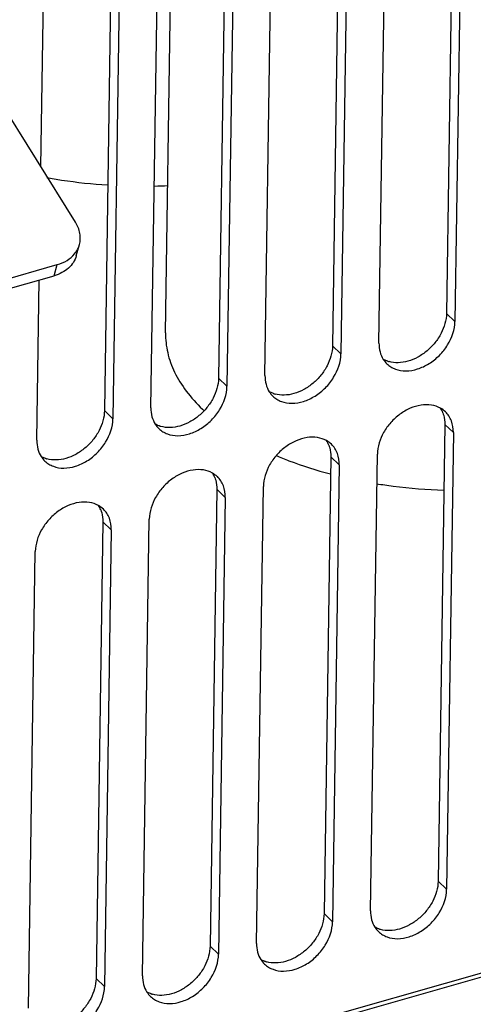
# Model space of a CAD drawing. Header units: millimetres. Extents: x 1117 to 38156, y -1945 to 7303.
# Tile 270 of 656: x 9881 to 9912, y 1022 to 1090. Entities that reach past the tile are written whole.
import ezdxf

# ---------------------------------------------------------------- set-up
doc = ezdxf.new("R2010")
doc.units = ezdxf.units.MM

msp = doc.modelspace()

# ---------------------------------------------------------------- linework, layer by layer
at = {"color": 7, "linetype": 'Continuous'}
for p, q in [((9911.065, 1100.061), (9910.611, 1069.372)), ((9910.469, 1099.891), (9910.026, 1069.931)), ((9905.375, 1067.884), (9905.829, 1098.573)), ((9902.614, 1097.66), (9902.171, 1067.699)), ((9903.21, 1097.829), (9902.756, 1067.141)), ((9897.52, 1065.653), (9897.974, 1096.341)), ((9894.759, 1095.428), (9894.316, 1065.468)), ((9895.355, 1095.598), (9894.901, 1064.909)), ((9889.665, 1063.421), (9890.119, 1094.11)), ((9890.67, 1068.587), (9891.051, 1094.375)), ((9886.904, 1093.197), (9886.461, 1063.236)), ((9887.5, 1093.366), (9887.046, 1062.678)), ((9882.088, 1080.019), (9882.264, 1091.879)), ((9884.464, 1076.211), (9876.935, 1088.277)), ((9884.521, 1073.892), (9884.735, 1074.659)), ((9844.806, 1062.373), (9883.209, 1073.283)), ((9882.994, 1072.516), (9883.209, 1073.283)), ((9844.592, 1061.606), (9882.994, 1072.516)), ((9881.81, 1061.19), (9881.973, 1072.226)), ((9910.611, 1069.372), (9910.026, 1069.931)), ((9902.756, 1067.141), (9902.171, 1067.699)), ((9894.901, 1064.909), (9894.316, 1065.468)), ((9887.046, 1062.678), (9886.461, 1063.236)), ((9909.913, 1062.283), (9909.448, 1030.846)), ((9910.498, 1061.725), (9909.913, 1062.283)), ((9910.498, 1061.725), (9910.033, 1030.287)), ((9902.058, 1060.052), (9901.593, 1028.614)), ((9902.643, 1059.494), (9902.058, 1060.052)), ((9904.796, 1028.799), (9905.262, 1060.237)), ((9902.643, 1059.494), (9902.178, 1028.056)), ((9896.941, 1026.568), (9897.407, 1058.006)), ((9894.203, 1057.82), (9893.737, 1026.383)), ((9894.788, 1057.262), (9894.203, 1057.82)), ((9894.788, 1057.262), (9894.323, 1025.824)), ((9886.348, 1055.589), (9885.882, 1024.151)), ((9886.933, 1055.031), (9886.348, 1055.589)), ((9889.086, 1024.336), (9889.551, 1055.774)), ((9886.933, 1055.031), (9886.468, 1023.593)), ((9881.231, 1022.105), (9881.696, 1053.543)), ((9723.716, 970.927), (9972.647, 1041.644)), ((9723.711, 970.636), (9973.056, 1041.47)), ((9910.033, 1030.287), (9909.448, 1030.846)), ((9902.178, 1028.056), (9901.593, 1028.614)), ((9894.323, 1025.824), (9893.737, 1026.383)), ((9886.468, 1023.593), (9885.882, 1024.151))]:
    msp.add_line(p, q, dxfattribs=at)
for centre, radius, start, end in [((9889.118, 1116.348), 37.661, 271.18489, 272.60772), ((9907.071, 1067.658), 1.661, 212.6915, 226.30391), ((9906.576, 1068.427), 1.89, 252.11221, 254.34318), ((9899.215, 1065.427), 1.661, 212.6915, 226.30391), ((9898.721, 1066.195), 1.89, 252.11221, 254.34318), ((9901.275, 1071.786), 11.683, 226.35715, 227.05024), ((9908.803, 1061.946), 1.664, 46.43796, 61.10077), ((9908.157, 1062.471), 1.733, 26.94656, 32.70614), ((9908.088, 1062.436), 1.81, 21.31116, 26.93403), ((9891.36, 1063.195), 1.661, 212.6915, 226.30391), ((9890.866, 1063.964), 1.89, 252.11221, 254.34318), ((9900.948, 1059.715), 1.664, 46.43796, 61.10077), ((9900.302, 1060.239), 1.733, 26.94656, 32.70614), ((9900.233, 1060.204), 1.81, 21.31116, 26.93403), ((9883.505, 1060.964), 1.661, 212.6915, 226.30391), ((9883.01, 1061.732), 1.89, 252.11221, 254.34318), ((9893.093, 1057.483), 1.664, 46.43796, 61.10077), ((9892.447, 1058.008), 1.733, 26.94656, 32.70614), ((9892.378, 1057.973), 1.81, 21.31116, 26.93403), ((9885.238, 1055.252), 1.664, 46.43796, 61.10077), ((9884.592, 1055.776), 1.733, 26.94656, 32.70614), ((9884.523, 1055.742), 1.81, 21.31116, 26.93403), ((9906.492, 1028.573), 1.661, 212.6915, 226.30391), ((9905.997, 1029.342), 1.89, 252.11221, 254.34318), ((9898.637, 1026.342), 1.661, 212.6915, 226.30391), ((9898.142, 1027.11), 1.89, 252.11221, 254.34318), ((9890.782, 1024.11), 1.661, 212.6915, 226.30391), ((9890.287, 1024.879), 1.89, 252.11221, 254.34318)]:
    msp.add_arc(centre, radius, start, end, dxfattribs=at)
for points, knots in [([(9882.482, 1079.28), (9882.824, 1079.217), (9884.215, 1078.984), (9885.62, 1078.833), (9886.68, 1078.765)], [0, 0, 0, 0, 0.246859, 1, 1, 1, 1]), ([(9884.735, 1074.659), (9884.77, 1074.783), (9884.811, 1075.042), (9884.774, 1075.583), (9884.612, 1075.974), (9884.464, 1076.211)], [0, 0, 0, 0, 0.238648, 0.48258, 1, 1, 1, 1]), ([(9884.396, 1074.017), (9884.475, 1074.112), (9884.612, 1074.315), (9884.703, 1074.543), (9884.735, 1074.659)], [0, 0, 0, 0, 0.504865, 1, 1, 1, 1]), ([(9884.521, 1073.892), (9884.476, 1073.732), (9884.335, 1073.419), (9883.992, 1073.02), (9883.535, 1072.707), (9883.181, 1072.569), (9882.994, 1072.516)], [0, 0, 0, 0, 0.23227, 0.472907, 0.72794, 1, 1, 1, 1]), ([(9883.209, 1073.283), (9883.444, 1073.35), (9883.884, 1073.535), (9884.252, 1073.844), (9884.396, 1074.017)], [0, 0, 0, 0, 0.520364, 1, 1, 1, 1]), ([(9910.026, 1069.931), (9910.019, 1069.456), (9909.799, 1068.722), (9909.25, 1067.892), (9908.704, 1067.335), (9908.072, 1066.9), (9907.394, 1066.616), (9906.713, 1066.502), (9906.269, 1066.55), (9906.066, 1066.607)], [0, 0, 0, 0, 0.245376, 0.378632, 0.513665, 0.646334, 0.772934, 0.890983, 1, 1, 1, 1]), ([(9905.923, 1066.457), (9906.005, 1066.378), (9906.189, 1066.237), (9906.62, 1066.028), (9907.258, 1065.93), (9908.062, 1066.072), (9908.853, 1066.445), (9909.563, 1067.017), (9910.296, 1067.938), (9910.603, 1068.809), (9910.611, 1069.372)], [0, 0, 0, 0, 0.051621, 0.104232, 0.21512, 0.33684, 0.468675, 0.606677, 0.74522, 1, 1, 1, 1]), ([(9890.67, 1068.587), (9890.663, 1068.13), (9890.767, 1067.192), (9891.264, 1065.824), (9892.088, 1064.509), (9892.81, 1063.716), (9893.212, 1063.332)], [0, 0, 0, 0, 0.228489, 0.466478, 0.721994, 1, 1, 1, 1]), ([(9902.171, 1067.699), (9902.164, 1067.225), (9901.944, 1066.491), (9901.395, 1065.661), (9900.849, 1065.103), (9900.217, 1064.669), (9899.538, 1064.384), (9898.858, 1064.271), (9898.414, 1064.319), (9898.211, 1064.376)], [0, 0, 0, 0, 0.245376, 0.378632, 0.513665, 0.646334, 0.772934, 0.890983, 1, 1, 1, 1]), ([(9905.375, 1067.884), (9905.372, 1067.682), (9905.414, 1067.287), (9905.57, 1066.92), (9905.672, 1066.761)], [0, 0, 0, 0, 0.516766, 1, 1, 1, 1]), ([(9898.068, 1064.226), (9898.15, 1064.147), (9898.334, 1064.005), (9898.765, 1063.797), (9899.403, 1063.699), (9900.207, 1063.841), (9900.998, 1064.214), (9901.708, 1064.785), (9902.441, 1065.707), (9902.748, 1066.578), (9902.756, 1067.141)], [0, 0, 0, 0, 0.051621, 0.104232, 0.21512, 0.33684, 0.468675, 0.606677, 0.74522, 1, 1, 1, 1]), ([(9905.995, 1066.628), (9905.968, 1066.637), (9905.859, 1066.675), (9905.755, 1066.723), (9905.68, 1066.764)], [0, 0, 0, 0, 0.253082, 1, 1, 1, 1]), ([(9894.316, 1065.468), (9894.309, 1064.993), (9894.089, 1064.259), (9893.54, 1063.43), (9892.994, 1062.872), (9892.362, 1062.437), (9891.683, 1062.153), (9891.003, 1062.039), (9890.558, 1062.087), (9890.356, 1062.144)], [0, 0, 0, 0, 0.245376, 0.378632, 0.513665, 0.646334, 0.772934, 0.890983, 1, 1, 1, 1]), ([(9897.52, 1065.653), (9897.517, 1065.451), (9897.559, 1065.056), (9897.715, 1064.689), (9897.817, 1064.529)], [0, 0, 0, 0, 0.516766, 1, 1, 1, 1]), ([(9890.213, 1061.994), (9890.295, 1061.915), (9890.479, 1061.774), (9890.91, 1061.566), (9891.548, 1061.468), (9892.352, 1061.609), (9893.143, 1061.982), (9893.853, 1062.554), (9894.586, 1063.475), (9894.893, 1064.346), (9894.901, 1064.909)], [0, 0, 0, 0, 0.051621, 0.104232, 0.21512, 0.33684, 0.468675, 0.606677, 0.74522, 1, 1, 1, 1]), ([(9898.14, 1064.397), (9898.113, 1064.406), (9898.004, 1064.444), (9897.9, 1064.492), (9897.825, 1064.533)], [0, 0, 0, 0, 0.253082, 1, 1, 1, 1]), ([(9889.665, 1063.421), (9889.662, 1063.219), (9889.703, 1062.824), (9889.86, 1062.457), (9889.962, 1062.298)], [0, 0, 0, 0, 0.516766, 1, 1, 1, 1]), ([(9909.608, 1063.403), (9909.416, 1063.509), (9908.972, 1063.652), (9908.248, 1063.638), (9907.504, 1063.415), (9906.793, 1063.003), (9906.167, 1062.434), (9905.53, 1061.556), (9905.269, 1060.755), (9905.262, 1060.237)], [0, 0, 0, 0, 0.105626, 0.220123, 0.344638, 0.477246, 0.613978, 0.749944, 1, 1, 1, 1]), ([(9882.358, 1059.763), (9882.44, 1059.684), (9882.624, 1059.542), (9883.055, 1059.334), (9883.693, 1059.236), (9884.497, 1059.378), (9885.288, 1059.751), (9885.998, 1060.322), (9886.731, 1061.244), (9887.038, 1062.115), (9887.046, 1062.678)], [0, 0, 0, 0, 0.051621, 0.104232, 0.21512, 0.33684, 0.468675, 0.606677, 0.74522, 1, 1, 1, 1]), ([(9886.461, 1063.236), (9886.454, 1062.762), (9886.234, 1062.028), (9885.685, 1061.198), (9885.138, 1060.64), (9884.507, 1060.206), (9883.828, 1059.921), (9883.147, 1059.808), (9882.703, 1059.856), (9882.5, 1059.913)], [0, 0, 0, 0, 0.245376, 0.378632, 0.513665, 0.646334, 0.772934, 0.890983, 1, 1, 1, 1]), ([(9909.774, 1063.094), (9909.798, 1063.032), (9909.885, 1062.77), (9909.916, 1062.492), (9909.913, 1062.283)], [0, 0, 0, 0, 0.241491, 1, 1, 1, 1]), ([(9910.498, 1061.725), (9910.502, 1061.996), (9910.441, 1062.402), (9910.203, 1062.871), (9910.04, 1063.066), (9909.95, 1063.152)], [0, 0, 0, 0, 0.517854, 0.761612, 1, 1, 1, 1]), ([(9890.285, 1062.166), (9890.257, 1062.174), (9890.149, 1062.212), (9890.045, 1062.26), (9889.97, 1062.302)], [0, 0, 0, 0, 0.253082, 1, 1, 1, 1]), ([(9901.753, 1061.172), (9901.561, 1061.278), (9901.117, 1061.421), (9900.393, 1061.407), (9899.649, 1061.183), (9898.938, 1060.772), (9898.312, 1060.202), (9897.675, 1059.324), (9897.414, 1058.523), (9897.407, 1058.006)], [0, 0, 0, 0, 0.105626, 0.220123, 0.344638, 0.477246, 0.613978, 0.749944, 1, 1, 1, 1]), ([(9881.81, 1061.19), (9881.807, 1060.988), (9881.848, 1060.593), (9882.005, 1060.226), (9882.107, 1060.067)], [0, 0, 0, 0, 0.516766, 1, 1, 1, 1]), ([(9901.919, 1060.862), (9901.943, 1060.8), (9902.03, 1060.539), (9902.061, 1060.261), (9902.058, 1060.052)], [0, 0, 0, 0, 0.241491, 1, 1, 1, 1]), ([(9902.643, 1059.494), (9902.647, 1059.764), (9902.586, 1060.171), (9902.348, 1060.639), (9902.185, 1060.835), (9902.095, 1060.921)], [0, 0, 0, 0, 0.517854, 0.761612, 1, 1, 1, 1]), ([(9882.43, 1059.934), (9882.402, 1059.943), (9882.294, 1059.981), (9882.19, 1060.029), (9882.115, 1060.07)], [0, 0, 0, 0, 0.253082, 1, 1, 1, 1]), ([(9898.287, 1060.142), (9898.58, 1060.018), (9899.803, 1059.525), (9901.062, 1059.128), (9902.029, 1058.874)], [0, 0, 0, 0, 0.241564, 1, 1, 1, 1]), ([(9893.897, 1058.94), (9893.706, 1059.046), (9893.262, 1059.189), (9892.538, 1059.175), (9891.793, 1058.952), (9891.082, 1058.54), (9890.457, 1057.971), (9889.82, 1057.093), (9889.559, 1056.292), (9889.551, 1055.774)], [0, 0, 0, 0, 0.105626, 0.220123, 0.344638, 0.477246, 0.613978, 0.749944, 1, 1, 1, 1]), ([(9894.064, 1058.631), (9894.088, 1058.569), (9894.175, 1058.308), (9894.206, 1058.029), (9894.203, 1057.82)], [0, 0, 0, 0, 0.241491, 1, 1, 1, 1]), ([(9894.788, 1057.262), (9894.792, 1057.533), (9894.731, 1057.939), (9894.493, 1058.408), (9894.33, 1058.603), (9894.24, 1058.689)], [0, 0, 0, 0, 0.517854, 0.761612, 1, 1, 1, 1]), ([(9905.209, 1058.205), (9905.589, 1058.145), (9907.125, 1057.924), (9908.676, 1057.802), (9909.844, 1057.764)], [0, 0, 0, 0, 0.247342, 1, 1, 1, 1]), ([(9886.042, 1056.709), (9885.851, 1056.815), (9885.406, 1056.958), (9884.683, 1056.944), (9883.938, 1056.72), (9883.227, 1056.309), (9882.602, 1055.739), (9881.965, 1054.861), (9881.704, 1054.06), (9881.696, 1053.543)], [0, 0, 0, 0, 0.105626, 0.220123, 0.344638, 0.477246, 0.613978, 0.749944, 1, 1, 1, 1]), ([(9886.209, 1056.399), (9886.233, 1056.338), (9886.32, 1056.076), (9886.351, 1055.798), (9886.348, 1055.589)], [0, 0, 0, 0, 0.241491, 1, 1, 1, 1]), ([(9886.933, 1055.031), (9886.937, 1055.301), (9886.876, 1055.708), (9886.638, 1056.176), (9886.475, 1056.372), (9886.385, 1056.458)], [0, 0, 0, 0, 0.517854, 0.761612, 1, 1, 1, 1]), ([(9909.448, 1030.846), (9909.441, 1030.371), (9909.221, 1029.637), (9908.672, 1028.808), (9908.125, 1028.25), (9907.493, 1027.815), (9906.815, 1027.531), (9906.134, 1027.417), (9905.69, 1027.465), (9905.487, 1027.522)], [0, 0, 0, 0, 0.245376, 0.378632, 0.513665, 0.646334, 0.772934, 0.890983, 1, 1, 1, 1]), ([(9905.344, 1027.372), (9905.427, 1027.293), (9905.611, 1027.152), (9906.042, 1026.944), (9906.68, 1026.846), (9907.484, 1026.987), (9908.275, 1027.36), (9908.985, 1027.932), (9909.718, 1028.853), (9910.025, 1029.724), (9910.033, 1030.287)], [0, 0, 0, 0, 0.051621, 0.104232, 0.21512, 0.33684, 0.468675, 0.606677, 0.74522, 1, 1, 1, 1]), ([(9904.796, 1028.799), (9904.793, 1028.597), (9904.835, 1028.202), (9904.992, 1027.835), (9905.094, 1027.676)], [0, 0, 0, 0, 0.516766, 1, 1, 1, 1]), ([(9901.593, 1028.614), (9901.586, 1028.14), (9901.366, 1027.406), (9900.816, 1026.576), (9900.27, 1026.018), (9899.638, 1025.584), (9898.96, 1025.299), (9898.279, 1025.186), (9897.835, 1025.234), (9897.632, 1025.291)], [0, 0, 0, 0, 0.245376, 0.378632, 0.513665, 0.646334, 0.772934, 0.890983, 1, 1, 1, 1]), ([(9897.489, 1025.141), (9897.572, 1025.062), (9897.756, 1024.92), (9898.187, 1024.712), (9898.825, 1024.614), (9899.629, 1024.756), (9900.42, 1025.129), (9901.13, 1025.7), (9901.863, 1026.622), (9902.17, 1027.493), (9902.178, 1028.056)], [0, 0, 0, 0, 0.051621, 0.104232, 0.21512, 0.33684, 0.468675, 0.606677, 0.74522, 1, 1, 1, 1]), ([(9905.417, 1027.544), (9905.389, 1027.552), (9905.281, 1027.59), (9905.176, 1027.638), (9905.102, 1027.68)], [0, 0, 0, 0, 0.253082, 1, 1, 1, 1]), ([(9893.737, 1026.383), (9893.73, 1025.908), (9893.511, 1025.174), (9892.961, 1024.345), (9892.415, 1023.787), (9891.783, 1023.352), (9891.105, 1023.068), (9890.424, 1022.954), (9889.98, 1023.002), (9889.777, 1023.059)], [0, 0, 0, 0, 0.245376, 0.378632, 0.513665, 0.646334, 0.772934, 0.890983, 1, 1, 1, 1]), ([(9896.941, 1026.568), (9896.938, 1026.366), (9896.98, 1025.971), (9897.137, 1025.604), (9897.239, 1025.445)], [0, 0, 0, 0, 0.516766, 1, 1, 1, 1]), ([(9889.634, 1022.909), (9889.717, 1022.83), (9889.901, 1022.689), (9890.332, 1022.481), (9890.97, 1022.383), (9891.774, 1022.524), (9892.565, 1022.897), (9893.275, 1023.469), (9894.008, 1024.39), (9894.315, 1025.261), (9894.323, 1025.824)], [0, 0, 0, 0, 0.051621, 0.104232, 0.21512, 0.33684, 0.468675, 0.606677, 0.74522, 1, 1, 1, 1]), ([(9897.562, 1025.312), (9897.534, 1025.321), (9897.426, 1025.359), (9897.321, 1025.407), (9897.247, 1025.448)], [0, 0, 0, 0, 0.253082, 1, 1, 1, 1]), ([(9885.882, 1024.151), (9885.875, 1023.677), (9885.656, 1022.943), (9885.106, 1022.113), (9884.56, 1021.555), (9883.928, 1021.121), (9883.25, 1020.836), (9882.569, 1020.723), (9882.125, 1020.771), (9881.922, 1020.828)], [0, 0, 0, 0, 0.245376, 0.378632, 0.513665, 0.646334, 0.772934, 0.890983, 1, 1, 1, 1]), ([(9889.086, 1024.336), (9889.083, 1024.134), (9889.125, 1023.739), (9889.282, 1023.372), (9889.384, 1023.213)], [0, 0, 0, 0, 0.516766, 1, 1, 1, 1]), ([(9881.779, 1020.678), (9881.862, 1020.599), (9882.046, 1020.457), (9882.477, 1020.249), (9883.115, 1020.151), (9883.919, 1020.293), (9884.71, 1020.666), (9885.42, 1021.237), (9886.153, 1022.159), (9886.46, 1023.03), (9886.468, 1023.593)], [0, 0, 0, 0, 0.051621, 0.104232, 0.21512, 0.33684, 0.468675, 0.606677, 0.74522, 1, 1, 1, 1]), ([(9889.707, 1023.081), (9889.679, 1023.089), (9889.571, 1023.127), (9889.466, 1023.175), (9889.391, 1023.217)], [0, 0, 0, 0, 0.253082, 1, 1, 1, 1])]:
    msp.add_open_spline(points, degree=3, knots=knots, dxfattribs=at)

doc.saveas('drawing.dxf')
